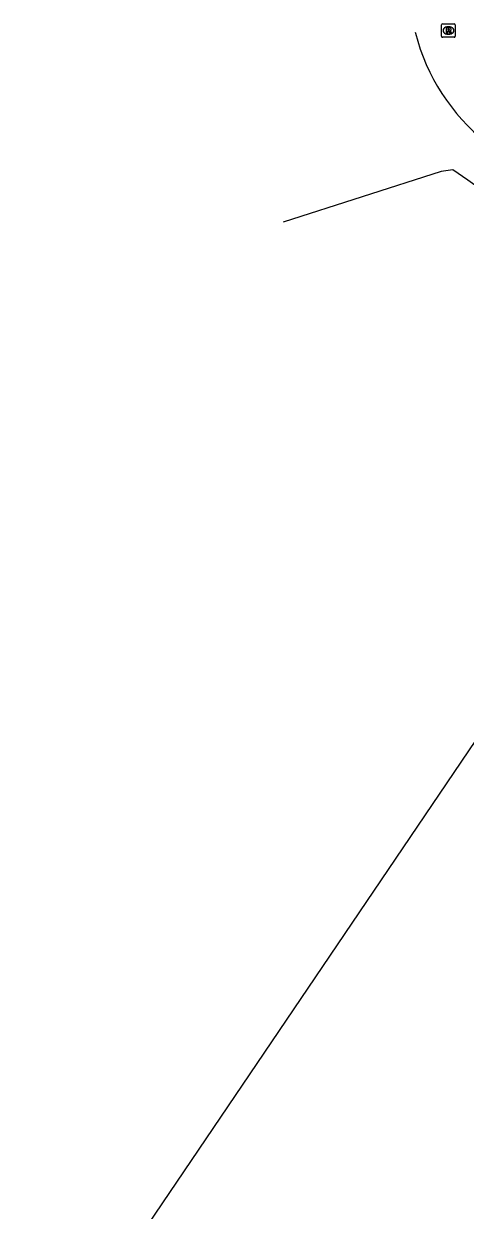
# Model space of a CAD drawing. Extents: x 155018 to 156648, y 383980 to 385733.
# Drawn here: x 155059.4 to 155091.9, y 384931.8 to 385019.2 of the extents above; entities that cross this region are included whole.
import ezdxf

# ---------------------------------------------------------------- set-up
doc = ezdxf.new("R2010")
doc.units = 0
for name, color, linetype in [('IMGEO_Pand', 7, 'Continuous'), ('IMGEO_Rijbaan_lokaal_gesloten', 7, 'Continuous'), ('IMGEO_Rijbaan_lokaal_open', 7, 'Continuous'), ('IMGEO_Rioolput', 7, 'Continuous')]:
    doc.layers.add(name, color=color, linetype=linetype)

msp = doc.modelspace()

# ---------------------------------------------------------------- linework, layer by layer
at = {"layer": 'IMGEO_Pand'}
msp.add_lwpolyline([(155059.424, 384917.182), (155100.779, 384978.305), (155103.338, 384982.088), (155103.58, 384982.446), (155104.089, 384982.105), (155103.849, 384981.73), (155103.52, 384981.95), (155102.903, 384981.019), (155108.594, 384977.203), (155109.424, 384978.47), (155112.962, 384976.062), (155110.037, 384971.641), (155167.202, 384933.006), (155171.49, 384939.329), (155175.039, 384936.926), (155172.878, 384933.731), (155176.85, 384931.037)], dxfattribs=at)
at = {"layer": 'IMGEO_Rijbaan_lokaal_gesloten'}
msp.add_lwpolyline([(155088.25, 385018.545), (155088.272, 385018.455)], dxfattribs=at)
msp.add_arc((155102.748, 385022.138), 14.937, 194.2746, 231.60633, dxfattribs=at)
at = {"layer": 'IMGEO_Rijbaan_lokaal_open'}
msp.add_lwpolyline([(155101.196, 385001.176), (155092.114, 385007.622), (155091.015, 385008.402), (155090.159, 385008.281), (155078.52, 385004.551)], dxfattribs=at)
at = {"layer": 'IMGEO_Rioolput'}
for p, q in [((155090.196, 385018.23), (155090.196, 385019.082)), ((155090.271, 385019.156), (155091.123, 385019.156)), ((155090.684, 385018.936), (155090.709, 385018.936)), ((155091.197, 385019.082), (155091.197, 385018.23)), ((155091.123, 385018.156), (155090.271, 385018.156)), ((155090.707, 385018.376), (155090.682, 385018.376))]:
    msp.add_line(p, q, dxfattribs=at)
for points in [[(155090.196, 385018.23), (155090.196, 385019.082)], [(155090.271, 385019.156), (155091.123, 385019.156)], [(155091.197, 385019.082), (155091.197, 385018.23)], [(155091.123, 385018.156), (155090.271, 385018.156)], [(155090.785, 385018.854), (155090.533, 385018.856), (155090.533, 385018.456)], [(155090.533, 385018.456), (155090.657, 385018.456), (155090.657, 385018.618), (155090.668, 385018.618)], [(155090.711, 385018.775), (155090.657, 385018.775), (155090.657, 385018.694)], [(155090.657, 385018.694), (155090.709, 385018.694)], [(155090.715, 385018.589), (155090.786, 385018.456), (155090.926, 385018.456), (155090.861, 385018.582)]]:
    msp.add_lwpolyline(points, dxfattribs=at)
for centre, radius, start, end in [((155090.273, 385019.08), 0.0765, 91.55205, 178.44795), ((155090.273, 385019.08), 0.0765, 91.55205, 178.44795), ((155091.121, 385019.08), 0.0765, 1.55205, 88.44795), ((155091.121, 385019.08), 0.0765, 1.55205, 88.44795), ((155090.273, 385018.232), 0.0765, 181.55205, 268.44795), ((155090.273, 385018.232), 0.0765, 181.55205, 268.44795), ((155090.667, 385018.565), 0.0533, 26.02933, 88.69889), ((155090.693, 385018.883), 0.19, 274.7715, 282.96867), ((155090.717, 385018.679), 0.0964, 77.00612, 93.18647), ((155090.731, 385018.736), 0.0378, 276.66336, 79.67722), ((155090.784, 385018.744), 0.109, 350.36119, 89.41601), ((155090.782, 385018.744), 0.112, 277.58423, 350.98172), ((155090.766, 385018.529), 0.108, 29.51342, 73.79051), ((155091.121, 385018.232), 0.0765, 271.55205, 358.44795), ((155091.121, 385018.232), 0.0765, 271.55205, 358.44795)]:
    msp.add_arc(centre, radius, start, end, dxfattribs=at)
for centre, major_axis, ratio, start_param, end_param in [((155090.683, 385018.656), (-0.387, 0.002), 0.722429, 4.712389, 7.853982), ((155090.708, 385018.656), (-0.39, 0.002), 0.717154, 1.570796, 4.712389)]:
    msp.add_ellipse(centre, major_axis=major_axis, ratio=ratio, start_param=start_param, end_param=end_param, dxfattribs=at)

doc.saveas('drawing.dxf')
